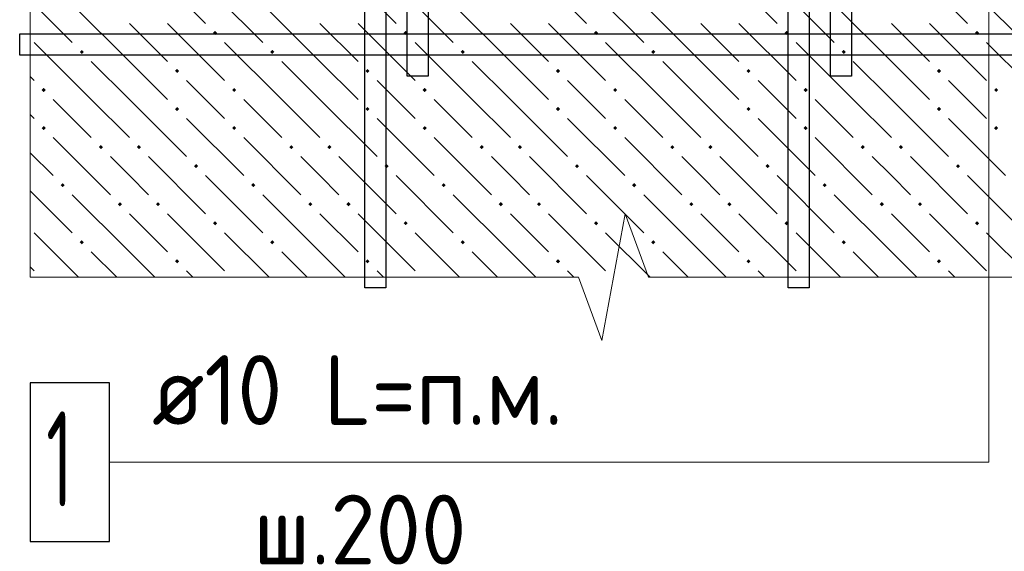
# Model space of a CAD drawing. Header units: millimetres. Extents: x 40580 to 1930067, y -240640 to 81020.
# Tile 416 of 656: x 1124552 to 1127653, y -203673 to -201997. Entities that reach past the tile are written whole.
import ezdxf

# ---------------------------------------------------------------- set-up
doc = ezdxf.new("R2010")
doc.units = ezdxf.units.MM
for name, color, linetype, lineweight in [('ЖБ Перекрытие верхний уровень', 7, 'Continuous', 35), ('Позиционная метка номер позиции', 7, 'Continuous', 13), ('Примечания', 7, 'Continuous', 13), ('Фоновоя арматура Х1', 52, 'Continuous', 25)]:
    doc.layers.add(name, color=color, linetype=linetype, lineweight=lineweight)
doc.styles.add('ISOCPEUR', font='isocpeur.ttf')

msp = doc.modelspace()

# ---------------------------------------------------------------- hatches: boundary and pattern name
at = {"layer": 'ЖБ Перекрытие верхний уровень', "linetype": 'Continuous', "lineweight": -3, "transparency": 33554687}
for points in [[(1125160.9, -202038.3), (1125167.4, -202031.8), (1125173.9, -202038.3), (1125167.4, -202044.8)], [(1125760.9, -202038.3), (1125767.4, -202031.8), (1125773.9, -202038.3), (1125767.4, -202044.8)], [(1126360.9, -202038.3), (1126367.4, -202031.8), (1126373.9, -202038.3), (1126367.4, -202044.8)], [(1126960.9, -202038.3), (1126967.4, -202031.8), (1126973.9, -202038.3), (1126967.4, -202044.8)], [(1127560.9, -202038.3), (1127567.4, -202031.8), (1127573.9, -202038.3), (1127567.4, -202044.8)], [(1124740.9, -202098.3), (1124747.4, -202091.8), (1124753.9, -202098.3), (1124747.4, -202104.8)], [(1125340.9, -202098.3), (1125347.4, -202091.8), (1125353.9, -202098.3), (1125347.4, -202104.8)], [(1125940.9, -202098.3), (1125947.4, -202091.8), (1125953.9, -202098.3), (1125947.4, -202104.8)], [(1126540.9, -202098.3), (1126547.4, -202091.8), (1126553.9, -202098.3), (1126547.4, -202104.8)], [(1127140.9, -202098.3), (1127147.4, -202091.8), (1127153.9, -202098.3), (1127147.4, -202104.8)], [(1125040.9, -202158.3), (1125047.4, -202151.8), (1125053.9, -202158.3), (1125047.4, -202164.8)], [(1125640.9, -202158.3), (1125647.4, -202151.8), (1125653.9, -202158.3), (1125647.4, -202164.8)], [(1126240.9, -202158.3), (1126247.4, -202151.8), (1126253.9, -202158.3), (1126247.4, -202164.8)], [(1126840.9, -202158.3), (1126847.4, -202151.8), (1126853.9, -202158.3), (1126847.4, -202164.8)], [(1127440.9, -202158.3), (1127447.4, -202151.8), (1127453.9, -202158.3), (1127447.4, -202164.8)], [(1124620.9, -202218.3), (1124627.4, -202211.8), (1124633.9, -202218.3), (1124627.4, -202224.8)], [(1125220.9, -202218.3), (1125227.4, -202211.8), (1125233.9, -202218.3), (1125227.4, -202224.8)], [(1125820.9, -202218.3), (1125827.4, -202211.8), (1125833.9, -202218.3), (1125827.4, -202224.8)], [(1126420.9, -202218.3), (1126427.4, -202211.8), (1126433.9, -202218.3), (1126427.4, -202224.8)], [(1127020.9, -202218.3), (1127027.4, -202211.8), (1127033.9, -202218.3), (1127027.4, -202224.8)], [(1127620.9, -202218.3), (1127627.4, -202211.8), (1127633.9, -202218.3), (1127627.4, -202224.8)], [(1125040.9, -202278.3), (1125047.4, -202271.8), (1125053.9, -202278.3), (1125047.4, -202284.8)], [(1125640.9, -202278.3), (1125647.4, -202271.8), (1125653.9, -202278.3), (1125647.4, -202284.8)], [(1126240.9, -202278.3), (1126247.4, -202271.8), (1126253.9, -202278.3), (1126247.4, -202284.8)], [(1126840.9, -202278.3), (1126847.4, -202271.8), (1126853.9, -202278.3), (1126847.4, -202284.8)], [(1127440.9, -202278.3), (1127447.4, -202271.8), (1127453.9, -202278.3), (1127447.4, -202284.8)], [(1124620.9, -202338.3), (1124627.4, -202331.8), (1124633.9, -202338.3), (1124627.4, -202344.8)], [(1125220.9, -202338.3), (1125227.4, -202331.8), (1125233.9, -202338.3), (1125227.4, -202344.8)], [(1125820.9, -202338.3), (1125827.4, -202331.8), (1125833.9, -202338.3), (1125827.4, -202344.8)], [(1126420.9, -202338.3), (1126427.4, -202331.8), (1126433.9, -202338.3), (1126427.4, -202344.8)], [(1127020.9, -202338.3), (1127027.4, -202331.8), (1127033.9, -202338.3), (1127027.4, -202344.8)], [(1127620.9, -202338.3), (1127627.4, -202331.8), (1127633.9, -202338.3), (1127627.4, -202344.8)], [(1124800.9, -202398.3), (1124807.4, -202391.8), (1124813.9, -202398.3), (1124807.4, -202404.8)], [(1124920.9, -202398.3), (1124927.4, -202391.8), (1124933.9, -202398.3), (1124927.4, -202404.8)], [(1125400.9, -202398.3), (1125407.4, -202391.8), (1125413.9, -202398.3), (1125407.4, -202404.8)], [(1125520.9, -202398.3), (1125527.4, -202391.8), (1125533.9, -202398.3), (1125527.4, -202404.8)], [(1126000.9, -202398.3), (1126007.4, -202391.8), (1126013.9, -202398.3), (1126007.4, -202404.8)], [(1126120.9, -202398.3), (1126127.4, -202391.8), (1126133.9, -202398.3), (1126127.4, -202404.8)], [(1126600.9, -202398.3), (1126607.4, -202391.8), (1126613.9, -202398.3), (1126607.4, -202404.8)], [(1126720.9, -202398.3), (1126727.4, -202391.8), (1126733.9, -202398.3), (1126727.4, -202404.8)], [(1127200.9, -202398.3), (1127207.4, -202391.8), (1127213.9, -202398.3), (1127207.4, -202404.8)], [(1127320.9, -202398.3), (1127327.4, -202391.8), (1127333.9, -202398.3), (1127327.4, -202404.8)], [(1125100.9, -202458.3), (1125107.4, -202451.8), (1125113.9, -202458.3), (1125107.4, -202464.8)], [(1125700.9, -202458.3), (1125707.4, -202451.8), (1125713.9, -202458.3), (1125707.4, -202464.8)], [(1126300.9, -202458.3), (1126307.4, -202451.8), (1126313.9, -202458.3), (1126307.4, -202464.8)], [(1126900.9, -202458.3), (1126907.4, -202451.8), (1126913.9, -202458.3), (1126907.4, -202464.8)], [(1127500.9, -202458.3), (1127507.4, -202451.8), (1127513.9, -202458.3), (1127507.4, -202464.8)], [(1124680.9, -202518.3), (1124687.4, -202511.8), (1124693.9, -202518.3), (1124687.4, -202524.8)], [(1125280.9, -202518.3), (1125287.4, -202511.8), (1125293.9, -202518.3), (1125287.4, -202524.8)], [(1125880.9, -202518.3), (1125887.4, -202511.8), (1125893.9, -202518.3), (1125887.4, -202524.8)], [(1126480.9, -202518.3), (1126487.4, -202511.8), (1126493.9, -202518.3), (1126487.4, -202524.8)], [(1127080.9, -202518.3), (1127087.4, -202511.8), (1127093.9, -202518.3), (1127087.4, -202524.8)], [(1124860.9, -202578.3), (1124867.4, -202571.8), (1124873.9, -202578.3), (1124867.4, -202584.8)], [(1124980.9, -202578.3), (1124987.4, -202571.8), (1124993.9, -202578.3), (1124987.4, -202584.8)], [(1125460.9, -202578.3), (1125467.4, -202571.8), (1125473.9, -202578.3), (1125467.4, -202584.8)], [(1125580.9, -202578.3), (1125587.4, -202571.8), (1125593.9, -202578.3), (1125587.4, -202584.8)], [(1126060.9, -202578.3), (1126067.4, -202571.8), (1126073.9, -202578.3), (1126067.4, -202584.8)], [(1126180.9, -202578.3), (1126187.4, -202571.8), (1126193.9, -202578.3), (1126187.4, -202584.8)], [(1126660.9, -202578.3), (1126667.4, -202571.8), (1126673.9, -202578.3), (1126667.4, -202584.8)], [(1126780.9, -202578.3), (1126787.4, -202571.8), (1126793.9, -202578.3), (1126787.4, -202584.8)], [(1127260.9, -202578.3), (1127267.4, -202571.8), (1127273.9, -202578.3), (1127267.4, -202584.8)], [(1127380.9, -202578.3), (1127387.4, -202571.8), (1127393.9, -202578.3), (1127387.4, -202584.8)], [(1125160.9, -202638.3), (1125167.4, -202631.8), (1125173.9, -202638.3), (1125167.4, -202644.8)], [(1125760.9, -202638.3), (1125767.4, -202631.8), (1125773.9, -202638.3), (1125767.4, -202644.8)], [(1126360.9, -202638.3), (1126367.4, -202631.8), (1126373.9, -202638.3), (1126367.4, -202644.8)], [(1126960.9, -202638.3), (1126967.4, -202631.8), (1126973.9, -202638.3), (1126967.4, -202644.8)], [(1127560.9, -202638.3), (1127567.4, -202631.8), (1127573.9, -202638.3), (1127567.4, -202644.8)], [(1124740.9, -202698.3), (1124747.4, -202691.8), (1124753.9, -202698.3), (1124747.4, -202704.8)], [(1125340.9, -202698.3), (1125347.4, -202691.8), (1125353.9, -202698.3), (1125347.4, -202704.8)], [(1125940.9, -202698.3), (1125947.4, -202691.8), (1125953.9, -202698.3), (1125947.4, -202704.8)], [(1126540.9, -202698.3), (1126547.4, -202691.8), (1126553.9, -202698.3), (1126547.4, -202704.8)], [(1127140.9, -202698.3), (1127147.4, -202691.8), (1127153.9, -202698.3), (1127147.4, -202704.8)], [(1125040.9, -202758.3), (1125047.4, -202751.8), (1125053.9, -202758.3), (1125047.4, -202764.8)], [(1125640.9, -202758.3), (1125647.4, -202751.8), (1125653.9, -202758.3), (1125647.4, -202764.8)], [(1126240.9, -202758.3), (1126247.4, -202751.8), (1126253.9, -202758.3), (1126247.4, -202764.8)], [(1126840.9, -202758.3), (1126847.4, -202751.8), (1126853.9, -202758.3), (1126847.4, -202764.8)], [(1127440.9, -202758.3), (1127447.4, -202751.8), (1127453.9, -202758.3), (1127447.4, -202764.8)]]:
    msp.add_hatch(color=7, dxfattribs=at).paths.add_polyline_path(points, flags=16)

# ---------------------------------------------------------------- linework, layer by layer
at = {"color": 38, "linetype": 'Continuous', "lineweight": 25, "true_color": 0x5f1e0f, "transparency": 33554687}
for points in [[(1125838.7, -199308.2), (1125838.7, -202174.9), (1125772, -202174.9), (1125772, -199308.2), (1125838.7, -199308.2)], [(1127172, -199308.2), (1127172, -202174.9), (1127105.3, -202174.9), (1127105.3, -199308.2), (1127172, -199308.2)]]:
    msp.add_lwpolyline(points, dxfattribs=at)
at = {"layer": 'ЖБ Перекрытие верхний уровень', "color": 9, "linetype": 'Continuous', "lineweight": -3, "true_color": 0xc7c7c7, "transparency": 33554687}
for p, q in [((1124957.4, -201828.3), (1125137.4, -202008.3)), ((1125557.4, -201828.3), (1125737.4, -202008.3)), ((1126157.4, -201828.3), (1126337.4, -202008.3)), ((1126757.4, -201828.3), (1126937.4, -202008.3)), ((1127357.4, -201828.3), (1127537.4, -202008.3)), ((1125137.4, -201888.3), (1125317.4, -202068.3)), ((1125737.4, -201888.3), (1125917.4, -202068.3)), ((1126337.4, -201888.3), (1126517.4, -202068.3)), ((1126937.4, -201888.3), (1127117.4, -202068.3)), ((1127537.4, -201888.3), (1127717.4, -202068.3)), ((1124585.1, -201936), (1124717.4, -202068.3)), ((1124897.4, -202128.3), (1124717.4, -201948.3)), ((1125497.4, -202128.3), (1125317.4, -201948.3)), ((1126097.4, -202128.3), (1125917.4, -201948.3)), ((1126697.4, -202128.3), (1126517.4, -201948.3)), ((1127297.4, -202128.3), (1127117.4, -201948.3)), ((1124897.4, -202008.3), (1125017.4, -202128.3)), ((1125017.4, -202008.3), (1125197.4, -202188.3)), ((1125497.4, -202008.3), (1125617.4, -202128.3)), ((1125617.4, -202008.3), (1125797.4, -202188.3)), ((1126097.4, -202008.3), (1126217.4, -202128.3)), ((1126217.4, -202008.3), (1126397.4, -202188.3)), ((1126697.4, -202008.3), (1126817.4, -202128.3)), ((1126817.4, -202008.3), (1126997.4, -202188.3)), ((1127297.4, -202008.3), (1127417.4, -202128.3)), ((1127417.4, -202008.3), (1127597.4, -202188.3)), ((1124777.4, -202248.3), (1124597.4, -202068.3)), ((1125377.4, -202248.3), (1125197.4, -202068.3)), ((1125977.4, -202248.3), (1125797.4, -202068.3)), ((1126577.4, -202248.3), (1126397.4, -202068.3)), ((1127177.4, -202248.3), (1126997.4, -202068.3)), ((1127777.4, -202248.3), (1127597.4, -202068.3)), ((1124777.4, -202128.3), (1124897.4, -202248.3)), ((1124897.4, -202128.3), (1125017.4, -202248.3)), ((1125377.4, -202128.3), (1125497.4, -202248.3)), ((1125497.4, -202128.3), (1125617.4, -202248.3)), ((1125977.4, -202128.3), (1126097.4, -202248.3)), ((1126097.4, -202128.3), (1126217.4, -202248.3)), ((1126577.4, -202128.3), (1126697.4, -202248.3)), ((1126697.4, -202128.3), (1126817.4, -202248.3)), ((1127177.4, -202128.3), (1127297.4, -202248.3)), ((1127297.4, -202128.3), (1127417.4, -202248.3)), ((1124585.1, -202176), (1124597.4, -202188.3)), ((1125137.4, -202248.3), (1125077.4, -202188.3)), ((1125737.4, -202248.3), (1125677.4, -202188.3)), ((1126337.4, -202248.3), (1126277.4, -202188.3)), ((1126937.4, -202248.3), (1126877.4, -202188.3)), ((1127537.4, -202248.3), (1127477.4, -202188.3)), ((1124657.4, -202248.3), (1124777.4, -202368.3)), ((1124777.4, -202248.3), (1124897.4, -202368.3)), ((1124897.4, -202248.3), (1125077.4, -202428.3)), ((1125197.4, -202308.3), (1125137.4, -202248.3)), ((1125257.4, -202248.3), (1125377.4, -202368.3)), ((1125377.4, -202248.3), (1125497.4, -202368.3)), ((1125497.4, -202248.3), (1125677.4, -202428.3)), ((1125797.4, -202308.3), (1125737.4, -202248.3)), ((1125857.4, -202248.3), (1125977.4, -202368.3)), ((1125977.4, -202248.3), (1126097.4, -202368.3)), ((1126097.4, -202248.3), (1126277.4, -202428.3)), ((1126397.4, -202308.3), (1126337.4, -202248.3)), ((1126457.4, -202248.3), (1126577.4, -202368.3)), ((1126577.4, -202248.3), (1126697.4, -202368.3)), ((1126697.4, -202248.3), (1126877.4, -202428.3)), ((1126997.4, -202308.3), (1126937.4, -202248.3)), ((1127057.4, -202248.3), (1127177.4, -202368.3)), ((1127177.4, -202248.3), (1127297.4, -202368.3)), ((1127297.4, -202248.3), (1127477.4, -202428.3)), ((1127597.4, -202308.3), (1127537.4, -202248.3)), ((1124597.4, -202308.3), (1124585.1, -202296)), ((1125077.4, -202308.3), (1125257.4, -202488.3)), ((1125677.4, -202308.3), (1125857.4, -202488.3)), ((1126277.4, -202308.3), (1126457.4, -202488.3)), ((1126877.4, -202308.3), (1127057.4, -202488.3)), ((1127477.4, -202308.3), (1127657.4, -202488.3)), ((1124657.4, -202368.3), (1124837.4, -202548.3)), ((1125257.4, -202368.3), (1125437.4, -202548.3)), ((1125857.4, -202368.3), (1126037.4, -202548.3)), ((1126457.4, -202368.3), (1126637.4, -202548.3)), ((1127057.4, -202368.3), (1127237.4, -202548.3)), ((1124585.1, -202416), (1124657.4, -202488.3)), ((1124897.4, -202488.3), (1124837.4, -202428.3)), ((1124957.4, -202428.3), (1125137.4, -202608.3)), ((1125497.4, -202488.3), (1125437.4, -202428.3)), ((1125557.4, -202428.3), (1125737.4, -202608.3)), ((1126097.4, -202488.3), (1126037.4, -202428.3)), ((1126157.4, -202428.3), (1126337.4, -202608.3)), ((1126697.4, -202488.3), (1126637.4, -202428.3)), ((1126757.4, -202428.3), (1126937.4, -202608.3)), ((1127297.4, -202488.3), (1127237.4, -202428.3)), ((1127357.4, -202428.3), (1127537.4, -202608.3)), ((1124957.4, -202548.3), (1124897.4, -202488.3)), ((1125137.4, -202488.3), (1125317.4, -202668.3)), ((1125557.4, -202548.3), (1125497.4, -202488.3)), ((1125737.4, -202488.3), (1125917.4, -202668.3)), ((1126157.4, -202548.3), (1126097.4, -202488.3)), ((1126337.4, -202488.3), (1126517.4, -202668.3)), ((1126757.4, -202548.3), (1126697.4, -202488.3)), ((1126937.4, -202488.3), (1127117.4, -202668.3)), ((1127357.4, -202548.3), (1127297.4, -202488.3)), ((1127537.4, -202488.3), (1127717.4, -202668.3)), ((1124585.1, -202536), (1124717.4, -202668.3)), ((1124897.4, -202728.3), (1124717.4, -202548.3)), ((1125497.4, -202728.3), (1125317.4, -202548.3)), ((1126097.4, -202728.3), (1125917.4, -202548.3)), ((1126697.4, -202728.3), (1126517.4, -202548.3)), ((1127297.4, -202728.3), (1127117.4, -202548.3)), ((1124897.4, -202608.3), (1125017.4, -202728.3)), ((1125017.4, -202608.3), (1125197.4, -202788.3)), ((1125497.4, -202608.3), (1125617.4, -202728.3)), ((1125617.4, -202608.3), (1125797.4, -202788.3)), ((1126097.4, -202608.3), (1126217.4, -202728.3)), ((1126217.4, -202608.3), (1126397.4, -202788.3)), ((1126697.4, -202608.3), (1126817.4, -202728.3)), ((1126817.4, -202608.3), (1126997.4, -202788.3)), ((1127297.4, -202608.3), (1127417.4, -202728.3)), ((1127417.4, -202608.3), (1127597.4, -202788.3)), ((1124737.3, -202808.2), (1124597.4, -202668.3)), ((1125337.3, -202808.2), (1125197.4, -202668.3)), ((1125937.3, -202808.2), (1125797.4, -202668.3)), ((1126537.3, -202808.2), (1126397.4, -202668.3)), ((1127137.3, -202808.2), (1126997.4, -202668.3)), ((1127737.3, -202808.2), (1127597.4, -202668.3)), ((1124777.4, -202728.3), (1124857.3, -202808.2)), ((1124897.4, -202728.3), (1124977.3, -202808.2)), ((1125377.4, -202728.3), (1125457.3, -202808.2)), ((1125497.4, -202728.3), (1125577.3, -202808.2)), ((1125977.4, -202728.3), (1126057.3, -202808.2)), ((1126097.4, -202728.3), (1126177.3, -202808.2)), ((1126577.4, -202728.3), (1126657.3, -202808.2)), ((1126697.4, -202728.3), (1126777.3, -202808.2)), ((1127177.4, -202728.3), (1127257.3, -202808.2)), ((1127297.4, -202728.3), (1127377.3, -202808.2)), ((1124585.1, -202776), (1124597.4, -202788.3)), ((1125097.3, -202808.2), (1125077.4, -202788.3)), ((1125697.3, -202808.2), (1125677.4, -202788.3)), ((1126297.3, -202808.2), (1126277.4, -202788.3)), ((1126897.3, -202808.2), (1126877.4, -202788.3)), ((1127497.3, -202808.2), (1127477.4, -202788.3))]:
    msp.add_line(p, q, dxfattribs=at)
at = {"layer": 'Позиционная метка номер позиции', "color": 7, "linetype": 'Continuous', "lineweight": 13, "transparency": 33554687}
for points in [[(1127604, -200741.6), (1127604, -203391.6), (1124835.1, -203391.6)], [(1128338.7, -201619.5), (1127604, -201619.5), (1127604, -203391.6), (1124835.1, -203391.6)]]:
    msp.add_lwpolyline(points, dxfattribs=at)
at = {"layer": 'Примечания', "color": 7, "linetype": 'Continuous', "lineweight": 13, "transparency": 33554687}
for p, q in [((1124585.1, -201351.2), (1124585.1, -202808.2)), ((1126385.1, -203008.2), (1126458.5, -202608.2)), ((1126458.5, -202608.2), (1126532, -202808.2)), ((1124585.1, -202808.2), (1124585.1, -202808.2)), ((1124585.1, -202808.2), (1126311.6, -202808.2)), ((1126311.6, -202808.2), (1126385.1, -203008.2)), ((1126532, -202808.2), (1128258.5, -202808.2))]:
    msp.add_line(p, q, dxfattribs=at)
at = {"layer": 'Фоновоя арматура Х1', "color": 251, "linetype": 'Continuous', "lineweight": -3, "true_color": 0x656565, "transparency": 33554687}
for points in [[(1125705.3, -199308.2), (1125705.3, -202841.6), (1125638.7, -202841.6), (1125638.7, -199308.2), (1125705.3, -199308.2)], [(1125705.3, -199308.2), (1125705.3, -202841.6), (1125638.7, -202841.6), (1125638.7, -199308.2), (1125705.3, -199308.2)], [(1127038.7, -199308.2), (1127038.7, -202841.6), (1126972, -202841.6), (1126972, -199308.2), (1127038.7, -199308.2)], [(1127038.7, -199308.2), (1127038.7, -202841.6), (1126972, -202841.6), (1126972, -199308.2), (1127038.7, -199308.2)], [(1132905.3, -202108.2), (1124551.8, -202108.2), (1124551.8, -202041.6), (1132905.3, -202041.6), (1132905.3, -202108.2)], [(1132905.3, -202108.2), (1124551.8, -202108.2), (1124551.8, -202041.6), (1132905.3, -202041.6), (1132905.3, -202108.2)]]:
    msp.add_lwpolyline(points, dxfattribs=at)
at = {"layer": 'Фоновоя арматура Х1', "color": 7, "linetype": 'Continuous', "lineweight": 25, "transparency": 33554687}
msp.add_lwpolyline([(1124585.1, -203641.6), (1124835.1, -203641.6), (1124835.1, -203141.6), (1124585.1, -203141.6), (1124585.1, -203641.6)], dxfattribs=at)

# ---------------------------------------------------------------- texts
at = {"layer": 'Фоновоя арматура Х1', "color": 7, "linetype": 'Continuous', "lineweight": 13, "transparency": 33554687, "attachment_point": 7, "style": 'ISOCPEUR'}
for s, insert, char_height, width in [('\\W0.94;ø10 L=п.м. ', (1124968.4, -203274.2), 220, 1600.022), ('\\W0.56;1', (1124635.1, -203531.6), 300, 233.343), ('\\W0.95;ш.200 ', (1125287.4, -203714.2), 220, 962.821)]:
    msp.add_mtext(s, dxfattribs=dict(at, insert=insert, char_height=char_height, width=width))

doc.saveas('drawing.dxf')
